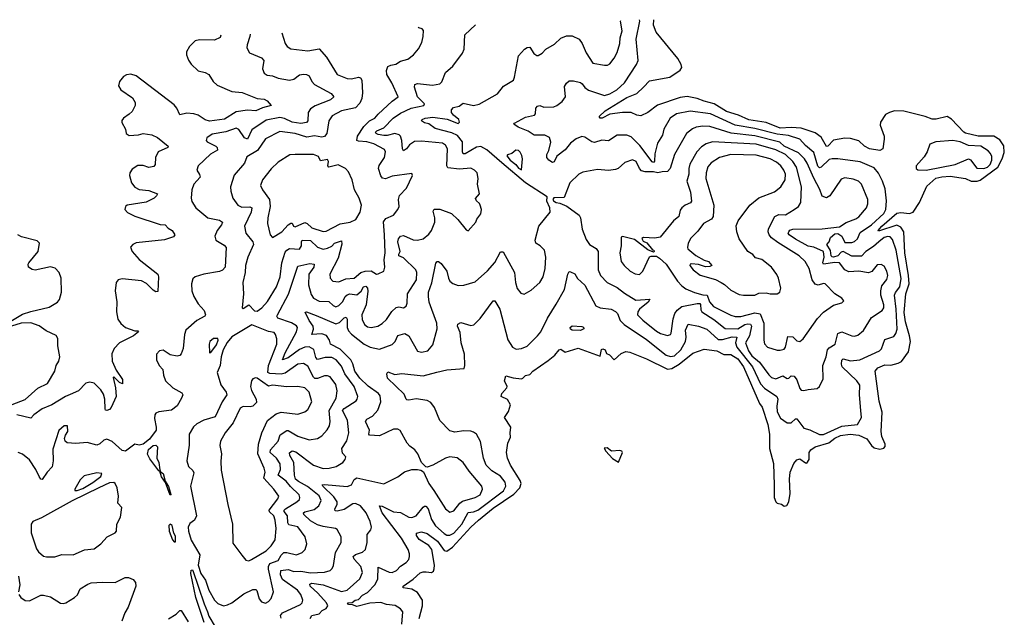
# Model space of a CAD drawing. Extents: x 2056909 to 2160450, y 827444 to 1016825.
# Tile 501 of 501: x 2153445 to 2160450, y 1012573 to 1016825. Entities that reach past the tile are written whole.
import ezdxf

# ---------------------------------------------------------------- set-up
doc = ezdxf.new("R2010")
doc.units = 0

msp = doc.modelspace()

# ---------------------------------------------------------------- linework, layer by layer
at = {"layer": '0CON10XD'}
for points in [[(2155512.9, 1012565), (2155523.6, 1012585), (2155575, 1012598.8), (2155598.3, 1012621.7), (2155626.4, 1012635), (2155637.5, 1012655), (2155628.2, 1012675), (2155565.4, 1012745.4), (2155512.1, 1012795), (2155510.7, 1012809.3), (2155525, 1012816.5), (2155603.5, 1012803.5), (2155735, 1012757.4), (2155775, 1012766.2), (2155865, 1012846.9), (2155885, 1012892.5), (2155872.7, 1012935), (2155825, 1012986.7), (2155817.1, 1013005), (2155835, 1013020.8), (2155885, 1013036.8), (2155905, 1013055.8), (2155916.8, 1013105), (2155917.3, 1013162.7), (2155942.9, 1013195), (2155947.8, 1013215), (2155939.3, 1013255), (2155909.4, 1013315), (2155871.1, 1013365), (2155835, 1013382.3), (2155815, 1013379.5), (2155755, 1013340.2), (2155705, 1013327.9), (2155690.5, 1013330.5), (2155687.3, 1013345), (2155704.7, 1013375), (2155704.7, 1013395), (2155680.1, 1013430.1), (2155601.8, 1013505), (2155598, 1013515), (2155615, 1013518), (2155776.2, 1013503.8), (2155805, 1013515.6), (2155825.7, 1013554.3), (2155845, 1013566), (2156035, 1013523.3), (2156135, 1013572), (2156182.3, 1013607.7), (2156235, 1013623.8), (2156275, 1013623.8), (2156299.5, 1013619.5), (2156317.3, 1013607.3), (2156357.1, 1013525), (2156391.1, 1013475), (2156474, 1013344), (2156505, 1013320), (2156535, 1013330.6), (2156575.9, 1013384.1), (2156595, 1013399.4), (2156685, 1013426.4), (2156722.5, 1013445), (2156737.5, 1013485), (2156734.3, 1013505), (2156642.4, 1013612.4), (2156600, 1013675), (2156557.8, 1013707.8), (2156505, 1013714.6), (2156474, 1013706), (2156385, 1013654.2), (2156345, 1013642), (2156334, 1013644), (2156304.3, 1013674.3), (2156276.8, 1013736.8), (2156256.2, 1013765), (2156220.5, 1013790.5), (2156202.7, 1013812.7), (2156152.4, 1013902.4), (2156135, 1013910.6), (2156105, 1013911.5), (2156005, 1013864.6), (2155935, 1013869.4), (2155930.5, 1013875), (2155933.8, 1013905), (2155904.6, 1013965), (2155915, 1013982.9), (2155955, 1014003.6), (2155993.9, 1014046.1), (2156015.3, 1014105), (2156009.1, 1014149.1), (2155997.3, 1014165), (2155925, 1014218.3), (2155865.2, 1014275), (2155830.4, 1014325), (2155816.3, 1014376.3), (2155801.2, 1014405), (2155725, 1014481.3), (2155655.6, 1014515), (2155648.5, 1014545), (2155627.5, 1014577.5), (2155595, 1014590.2), (2155524.5, 1014585), (2155536, 1014624), (2155532.7, 1014645), (2155505, 1014685.4), (2155477, 1014743), (2155485, 1014746.7), (2155555, 1014721.1), (2155695, 1014660.5), (2155720.7, 1014669.3), (2155755, 1014704.5), (2155767.8, 1014707.8), (2155774.6, 1014694.6), (2155775.2, 1014635), (2155785, 1014610), (2155806.6, 1014586.6), (2155897.2, 1014517.2), (2155939.4, 1014495), (2156005, 1014480), (2156095, 1014514.4), (2156115.9, 1014534.1), (2156135, 1014576.7), (2156185, 1014593.1), (2156215, 1014574.3), (2156275, 1014467.5), (2156305, 1014458.6), (2156350.2, 1014469.8), (2156385, 1014511.2), (2156414.6, 1014625.4), (2156412.5, 1014665), (2156359.6, 1014815), (2156353.5, 1014855), (2156354.6, 1014885), (2156376.7, 1014953.3), (2156405, 1015093.3), (2156415, 1015103.8), (2156425, 1015103.8), (2156445, 1015091.2), (2156485, 1015036.2), (2156495.5, 1014985.5), (2156505.7, 1014965), (2156527.2, 1014947.2), (2156565, 1014933.1), (2156604.4, 1014935.6), (2156685, 1014958.6), (2156772.9, 1015037.1), (2156825, 1015096.7), (2156865, 1015172), (2156884.2, 1015174.2), (2156964.5, 1015025), (2156971.9, 1014955), (2156985, 1014913.3), (2157009.7, 1014879.7), (2157035, 1014872), (2157085, 1014900), (2157145, 1014954), (2157168.5, 1014995), (2157184.4, 1015055), (2157189.4, 1015135), (2157178, 1015185), (2157148.8, 1015215), (2157117.1, 1015235), (2157113.5, 1015255), (2157138.5, 1015355), (2157220, 1015455), (2157216.8, 1015485), (2157196.2, 1015533.8), (2157197.5, 1015565), (2157045, 1015663.8), (2156875, 1015806.4), (2156768.6, 1015898.6), (2156725, 1015922.6), (2156695, 1015917.3), (2156615, 1015871.3), (2156601.2, 1015871.2), (2156595.5, 1015885), (2156594.7, 1015955), (2156561, 1016001), (2156520.4, 1016020.4), (2156400.7, 1016050.7), (2156355, 1016083.1), (2156325, 1016090), (2156304, 1016105), (2156309.2, 1016115), (2156330, 1016125), (2156385, 1016131.1), (2156486.4, 1016116.4), (2156565, 1016086.5), (2156573.7, 1016096.3), (2156568.5, 1016115), (2156531.1, 1016145), (2156516.8, 1016165), (2156516.6, 1016183.4), (2156530.9, 1016199.1), (2156571.7, 1016208.3), (2156599.4, 1016230.6), (2156675, 1016214.5), (2156715, 1016223.3), (2156845, 1016296), (2156888.3, 1016351.7), (2156947.5, 1016387.5), (2156958, 1016395), (2156965.7, 1016415), (2156993.4, 1016566.6), (2157036.2, 1016615), (2157055, 1016627.5), (2157075, 1016628.8), (2157103.3, 1016585), (2157125, 1016570), (2157135, 1016570), (2157163, 1016587), (2157188, 1016615), (2157249.1, 1016650.9), (2157295, 1016692), (2157335, 1016709.2), (2157375, 1016710.6), (2157425, 1016685.7), (2157447.3, 1016655), (2157475, 1016588.8), (2157524, 1016515), (2157605, 1016501.4), (2157627.9, 1016502.1), (2157645, 1016511.2), (2157675, 1016552), (2157695, 1016592), (2157714.6, 1016655), (2157717.6, 1016695), (2157730.8, 1016745), (2157720.8, 1016815), (2157721.4, 1016820)], [(2156164.7, 1012525), (2156171.5, 1012611.5), (2156153.7, 1012633.7), (2156115.9, 1012655.9), (2156055, 1012664.1), (2156015, 1012677.3), (2155936.4, 1012673.6), (2155845, 1012649.7), (2155812.6, 1012662.6), (2155783.6, 1012663.6), (2155778.1, 1012675), (2155811.8, 1012678.2), (2155831.1, 1012695), (2155855, 1012699.6), (2155885, 1012730), (2155920.6, 1012749.4), (2155974.5, 1012805.5), (2155993.1, 1012846.9), (2155995, 1012929.4), (2156075, 1012894.5), (2156095, 1012892.5), (2156125, 1012906.7), (2156155, 1012936.7), (2156196, 1012964), (2156213.1, 1012985), (2156218.5, 1013005), (2156218.8, 1013025), (2156208, 1013055), (2156161.4, 1013135), (2156024.6, 1013315), (2156004.4, 1013365.6), (2156025, 1013364.4), (2156103.7, 1013323.7), (2156155, 1013317.5), (2156215, 1013285.4), (2156235, 1013281.8), (2156265, 1013294.6), (2156315, 1013357.1), (2156325, 1013364.6), (2156335, 1013363.3), (2156351.9, 1013345), (2156375, 1013269.4), (2156403.9, 1013223.9), (2156465, 1013169.4), (2156485, 1013158.4), (2156505, 1013156.4), (2156535, 1013172.4), (2156591.9, 1013235), (2156635, 1013319.1), (2156675, 1013324.1), (2156705, 1013335.5), (2156887.3, 1013472.7), (2156903.8, 1013505), (2156899.2, 1013535), (2156865, 1013576.5), (2156804.6, 1013615), (2156764.7, 1013655), (2156744.7, 1013705), (2156723, 1013823), (2156695, 1013876.5), (2156675, 1013890.8), (2156655, 1013896.1), (2156605, 1013899.2), (2156541.2, 1013891.2), (2156505, 1013899.5), (2156434.2, 1013974.2), (2156397.3, 1014065), (2156370.7, 1014100.7), (2156345, 1014115.3), (2156265, 1014127.2), (2156215, 1014116.9), (2156200.7, 1014120.7), (2156194, 1014125), (2156180.6, 1014160.6), (2156061.2, 1014275), (2156056.7, 1014305), (2156065, 1014318.8), (2156115, 1014300), (2156165, 1014308.6), (2156315, 1014291.9), (2156414.2, 1014315.8), (2156485, 1014332.5), (2156606.5, 1014343.5), (2156613.1, 1014365), (2156610, 1014445), (2156586.8, 1014525), (2156580.2, 1014600.2), (2156560.9, 1014645), (2156561.8, 1014658.2), (2156585, 1014669.2), (2156655, 1014648.9), (2156676.6, 1014653.4), (2156721.3, 1014698.7), (2156815, 1014825.6), (2156825, 1014823.8), (2156861.5, 1014765), (2156917.1, 1014547.1), (2156951.4, 1014495), (2156978.3, 1014481.7), (2157015, 1014484.3), (2157055, 1014502.9), (2157128.6, 1014575), (2157151.9, 1014605), (2157199.4, 1014700.6), (2157261.7, 1014801.7), (2157321.2, 1014905), (2157345, 1015013.8), (2157355, 1015032), (2157365, 1015031.9), (2157395, 1015015.6), (2157415, 1014982.9), (2157465, 1014935.6), (2157545, 1014788.1), (2157575, 1014775.4), (2157654.5, 1014764.5), (2157685, 1014748.1), (2157698.9, 1014735), (2157717.1, 1014685), (2157745, 1014655.4), (2157905, 1014549.4), (2158045, 1014437.8), (2158075, 1014429.3), (2158105, 1014434), (2158149, 1014475), (2158182.5, 1014535), (2158187, 1014565), (2158182.8, 1014615), (2158201.2, 1014658.8), (2158275, 1014645.3), (2158335, 1014622.8), (2158415, 1014549), (2158445, 1014548.6), (2158515, 1014568.3), (2158547.1, 1014567.1), (2158538.5, 1014525), (2158546.5, 1014495), (2158658.5, 1014355), (2158715, 1014234.1), (2158745, 1014203.3), (2158831.9, 1014145), (2158839, 1014125), (2158831, 1014075), (2158835.4, 1014035), (2158858.5, 1013988.5), (2158905, 1013956.9), (2158933.2, 1013956.8), (2158965, 1013985.8), (2158975, 1013984.3), (2159025, 1013917.5), (2159065.8, 1013905.8), (2159135, 1013874), (2159165, 1013872.5), (2159295, 1013933.3), (2159405.4, 1013944.6), (2159434, 1013995), (2159428.6, 1014045), (2159418.9, 1014155), (2159421.5, 1014225), (2159401.1, 1014255), (2159297.8, 1014355), (2159291.6, 1014375), (2159295, 1014401.2), (2159305, 1014411.1), (2159355, 1014398.7), (2159421.4, 1014405), (2159562.4, 1014467.6), (2159576.3, 1014483.7), (2159599.5, 1014550.5), (2159665, 1014570), (2159678.9, 1014591.1), (2159687, 1014623), (2159680.3, 1014765), (2159668.1, 1014865), (2159675.5, 1014884.5), (2159708, 1014925), (2159717, 1014983), (2159680.3, 1015185), (2159655, 1015261.5), (2159639.2, 1015279.2), (2159622.3, 1015282.3), (2159595, 1015275.7), (2159556.4, 1015243.6), (2159519.9, 1015210.1), (2159465.8, 1015175), (2159435, 1015142.2), (2159365, 1015141.4), (2159305, 1015176.4), (2159289.9, 1015170.1), (2159265, 1015143.9), (2159234.9, 1015134.9), (2159225, 1015136.5), (2159219.4, 1015145), (2159213.4, 1015183.4), (2159188.6, 1015225), (2159204, 1015245), (2159214.2, 1015275), (2159245, 1015301), (2159265, 1015304.4), (2159293.8, 1015285), (2159315, 1015240.4), (2159365, 1015240), (2159385, 1015246), (2159404.7, 1015265), (2159425, 1015310.6), (2159505, 1015364.3), (2159592.4, 1015445), (2159606.2, 1015475), (2159611.5, 1015535), (2159601.7, 1015621.7), (2159584.7, 1015675), (2159555, 1015733.1), (2159525, 1015771.5), (2159425, 1015812.4), (2159265, 1015833.7), (2159225, 1015835.8), (2159205, 1015828.8), (2159148.1, 1015775), (2159135, 1015770.2), (2159123.6, 1015783.6), (2159095, 1015878.7), (2159035, 1015930.5), (2158994.9, 1015974.9), (2158915, 1016000.1), (2158835, 1016009.7), (2158675, 1016051.3), (2158535, 1016074.2), (2158360.8, 1016155), (2158215, 1016172.8), (2158118, 1016155), (2158073.8, 1016125), (2158028.5, 1016045), (2158017.6, 1016002.4), (2157982.7, 1015947.3), (2157965, 1015870), (2157960.9, 1015819.1), (2157955, 1015809.2), (2157945, 1015813.1), (2157858.4, 1015928.4), (2157795, 1015990.4), (2157765, 1016003.8), (2157695, 1016003.1), (2157635, 1015962.5), (2157587.6, 1015967.6), (2157535, 1015950.4), (2157515, 1015954.6), (2157465, 1015988.2), (2157445, 1015994.5), (2157405, 1015977.5), (2157365, 1015946.8), (2157325, 1015898.2), (2157266.2, 1015853.8), (2157247.6, 1015812.4), (2157235, 1015807.5), (2157209.5, 1015825), (2157194.6, 1015845), (2157195.4, 1015865), (2157210, 1015895), (2157223.6, 1015953.6), (2157215, 1015985.6), (2157182.1, 1016002.1), (2157105, 1016004.2), (2157062.5, 1016032.5), (2156990.9, 1016060.9), (2156960.7, 1016080.7), (2156965, 1016088.8), (2157045, 1016131.5), (2157108.8, 1016145), (2157115.6, 1016155), (2157117.8, 1016195), (2157130.2, 1016209.8), (2157145, 1016214.5), (2157175, 1016202.9), (2157245.3, 1016204.7), (2157267, 1016213), (2157305, 1016241.4), (2157327.9, 1016275), (2157321.7, 1016348.3), (2157335, 1016373.3), (2157355, 1016388.8), (2157385, 1016389.1), (2157435, 1016377.9), (2157448.1, 1016368.1), (2157465, 1016341.1), (2157492.2, 1016322.2), (2157605, 1016284.7), (2157645, 1016296.5), (2157694.5, 1016325), (2157748.5, 1016375), (2157834.4, 1016505), (2157844.4, 1016535), (2157831.9, 1016685), (2157856.8, 1016815), (2157855.9, 1016822.6)], [(2156287.2, 1012565), (2156311.4, 1012655), (2156310.3, 1012695), (2156275, 1012750), (2156235, 1012772.3), (2156173.4, 1012783.4), (2156172.9, 1012795), (2156244.6, 1012845), (2156295, 1012889.3), (2156315, 1012896.9), (2156336.3, 1012896.3), (2156375, 1012891.4), (2156388.3, 1012901.7), (2156395, 1012916.7), (2156396.4, 1012945), (2156377.6, 1013055), (2156355, 1013084.6), (2156286.7, 1013126.7), (2156269.1, 1013155), (2156269.1, 1013170.9), (2156305, 1013180.4), (2156345, 1013168.1), (2156417.7, 1013115), (2156465, 1013048.2), (2156485, 1013044.6), (2156525, 1013071.9), (2156655.3, 1013215), (2156710.7, 1013265), (2156815, 1013348.4), (2156960.8, 1013449.2), (2157004.7, 1013495), (2157012.1, 1013525), (2157006.1, 1013546.1), (2156936.9, 1013655), (2156915.8, 1013705.8), (2156908, 1013745), (2156917.7, 1013812.3), (2156936.7, 1013855), (2156933.8, 1013885), (2156940, 1013925), (2156893.3, 1013995), (2156923.6, 1014036.4), (2156936.7, 1014085), (2156915, 1014122), (2156871.2, 1014145), (2156876, 1014165), (2156912, 1014205), (2156914, 1014215), (2156893.8, 1014255), (2156905, 1014291.2), (2156955, 1014276.9), (2157015, 1014270.6), (2157025, 1014274.3), (2157045, 1014293.3), (2157075, 1014301.2), (2157095, 1014323.8), (2157205, 1014399.4), (2157253.1, 1014436.9), (2157282.3, 1014475), (2157295, 1014479.7), (2157325, 1014460), (2157418.3, 1014488.3), (2157575, 1014430), (2157585, 1014477.5), (2157595, 1014483.3), (2157610.9, 1014475), (2157620.7, 1014450.7), (2157640.9, 1014440.9), (2157675, 1014405.8), (2157725, 1014450), (2157757, 1014463), (2157785, 1014460), (2157905, 1014411.5), (2158055, 1014338.8), (2158085, 1014344.2), (2158136.5, 1014373.5), (2158235, 1014452.7), (2158315, 1014480.6), (2158405, 1014469.6), (2158455, 1014441.9), (2158505, 1014443.6), (2158555, 1014411), (2158595.2, 1014355), (2158708.5, 1014095), (2158726.8, 1014066.8), (2158768.1, 1013945), (2158780, 1013875), (2158778.6, 1013775), (2158807.8, 1013667.8), (2158812, 1013512), (2158812.8, 1013425), (2158825, 1013395.6), (2158835, 1013384.3), (2158865, 1013377.5), (2158885, 1013364.4), (2158901.9, 1013368.1), (2158916.2, 1013395), (2158927, 1013453), (2158922.3, 1013555), (2158926.7, 1013605), (2158951.9, 1013668.1), (2158975, 1013693), (2158995, 1013701.5), (2159035, 1013671), (2159045, 1013670.5), (2159061.7, 1013695), (2159061.7, 1013745), (2159074.9, 1013765.1), (2159105, 1013784.6), (2159201.4, 1013815), (2159243.7, 1013846.3), (2159284.3, 1013865.7), (2159354.1, 1013875.9), (2159415, 1013867.6), (2159471.5, 1013841.5), (2159505, 1013794.2), (2159525, 1013779.2), (2159565, 1013768.8), (2159593.6, 1013776.4), (2159601.8, 1013788.2), (2159602.3, 1013805), (2159580, 1013860), (2159573.5, 1013895), (2159581.7, 1014031.7), (2159561.1, 1014111.1), (2159532.5, 1014325), (2159551.3, 1014348.7), (2159601, 1014369), (2159642.8, 1014367.3), (2159695, 1014380), (2159717.7, 1014392.3), (2159768.1, 1014461.9), (2159782.3, 1014535), (2159776.3, 1014576.3), (2159747.4, 1014675), (2159737.5, 1014742.5), (2159750.7, 1014875), (2159774, 1014945), (2159769.6, 1015005), (2159742, 1015165), (2159735.7, 1015315.7), (2159715, 1015349.1), (2159685, 1015362.7), (2159555, 1015320.6), (2159552.5, 1015325), (2159578.7, 1015355), (2159685, 1015447.3), (2159715, 1015453.4), (2159775, 1015446.1), (2159801.3, 1015455), (2159848, 1015525), (2159899.2, 1015640.8), (2159962.7, 1015697.3), (2160005, 1015707.8), (2160065, 1015711.9), (2160175, 1015694.5), (2160215.6, 1015675), (2160256.9, 1015675), (2160277.3, 1015682.7), (2160404.7, 1015775.3), (2160436.1, 1015833.9), (2160450.2, 1015879.8), (2160447.1, 1015927), (2160418.8, 1015968.8), (2160375.1, 1015995.1), (2160265, 1015996.4), (2160175, 1016017.7), (2160161.3, 1016025), (2160075, 1016115.9), (2160044.5, 1016135.5), (2159965, 1016116.5), (2159936.2, 1016116.2), (2159887.5, 1016135), (2159735, 1016173.9), (2159670, 1016175), (2159634, 1016165), (2159605, 1016150), (2159569.2, 1016095), (2159568, 1016075), (2159596, 1015995), (2159596.2, 1015975), (2159586.7, 1015905), (2159565, 1015892.9), (2159490, 1015905), (2159456.7, 1015925), (2159415, 1015962.5), (2159355, 1015980), (2159315, 1015982.2), (2159235, 1015968.5), (2159195, 1015924.5), (2159185, 1015922.2), (2159148.1, 1015988.1), (2159105, 1016020.8), (2159005, 1016052.4), (2158935, 1016056.8), (2158855, 1016052.7), (2158755, 1016092.2), (2158632.4, 1016112.4), (2158558.9, 1016145), (2158475, 1016171.2), (2158385.1, 1016225.1), (2158314, 1016244), (2158265.1, 1016265.1), (2158195, 1016278.8), (2158145, 1016271.9), (2157983.1, 1016216.9), (2157915, 1016163.6), (2157865, 1016140), (2157835, 1016145.6), (2157795, 1016164.4), (2157735, 1016164.3), (2157645, 1016153.3), (2157590, 1016125), (2157575, 1016123.8), (2157568.1, 1016135), (2157610, 1016175), (2157765, 1016271.3), (2157835, 1016299.1), (2157882.3, 1016345), (2157925, 1016388.8), (2158070.9, 1016415), (2158144.6, 1016465), (2158155.3, 1016485), (2158152.4, 1016505), (2158127.5, 1016547.5), (2157974.4, 1016735), (2157955.3, 1016785), (2157956.7, 1016824.6)], [(2155310.1, 1016731.1), (2155334.5, 1016654.5), (2155348.8, 1016635), (2155375, 1016618), (2155495, 1016602.7), (2155575, 1016617), (2155627.7, 1016557.7), (2155705, 1016433.5), (2155775, 1016406.9), (2155805, 1016404.6), (2155855, 1016416.1), (2155870.2, 1016410.2), (2155878.7, 1016395), (2155885.3, 1016305), (2155879.3, 1016265), (2155865, 1016231.4), (2155835, 1016196.4), (2155733.7, 1016176.3), (2155668.5, 1016141.5), (2155645, 1016106.2), (2155629.4, 1016015), (2155615, 1015994.6), (2155595, 1015989.8), (2155542.6, 1015997.4), (2155488.9, 1015988.9), (2155405, 1016016), (2155295, 1016029.3), (2155195, 1015977.1), (2155136.4, 1015893.6), (2155060.9, 1015849.1), (2155044.5, 1015805), (2154971.7, 1015718.3), (2154945.6, 1015635), (2154946.9, 1015605), (2154961.4, 1015555), (2154997.1, 1015505), (2155025, 1015490.6), (2155083.5, 1015493.5), (2155096.9, 1015486.9), (2155092.8, 1015455), (2155045.4, 1015354.6), (2155053.1, 1015305), (2155103.9, 1015245), (2155110, 1015225), (2155067.5, 1015135), (2155052.9, 1015075), (2155048.9, 1015025), (2155032.3, 1014955), (2155038.6, 1014875), (2155028.8, 1014775), (2155035, 1014768.8), (2155075, 1014797.1), (2155115, 1014753.3), (2155135, 1014750.8), (2155167.1, 1014775), (2155209.3, 1014820.7), (2155273.3, 1014925), (2155299.7, 1014995), (2155309.5, 1015095), (2155335, 1015170.8), (2155345.4, 1015185), (2155365, 1015195.8), (2155435, 1015193.1), (2155449.2, 1015215), (2155449.2, 1015245), (2155455, 1015256.6), (2155515, 1015252.5), (2155565, 1015205.4), (2155605, 1015192.8), (2155635, 1015199.2), (2155665.7, 1015214.3), (2155686.2, 1015235), (2155735, 1015251.4), (2155737.9, 1015227.9), (2155711, 1015129), (2155651.4, 1015015), (2155654.2, 1014985), (2155673.3, 1014965), (2155715, 1014960.5), (2155765, 1014981.6), (2155825, 1014985.4), (2155873.2, 1015026.8), (2155903.5, 1015036.5), (2155945, 1015038.7), (2155985, 1015014.4), (2155995, 1015015.8), (2156035.6, 1015034.4), (2156042.5, 1015065), (2156037.9, 1015115), (2156044.6, 1015165), (2156041.6, 1015295), (2156032.5, 1015387.5), (2156049.3, 1015410.7), (2156104.3, 1015435), (2156136, 1015475), (2156146, 1015495), (2156141.4, 1015545), (2156146.7, 1015575), (2156198.1, 1015625), (2156240, 1015715), (2156235, 1015730), (2156095, 1015712.5), (2156047, 1015693), (2156027.7, 1015697.7), (2156014.7, 1015714.7), (2155998, 1015765), (2156002.9, 1015787.1), (2156041.5, 1015845), (2156046.9, 1015885), (2156040.5, 1015900.5), (2155965, 1015941.1), (2155915, 1015956.5), (2155855, 1015959.5), (2155842.9, 1015965), (2155848.3, 1015995), (2155894.5, 1016065.6), (2155935, 1016104.2), (2155972.5, 1016125), (2155996.7, 1016153.3), (2156094.4, 1016245), (2156138.5, 1016275), (2156092.5, 1016375), (2156056.9, 1016435), (2156055, 1016463.3), (2156065, 1016490.6), (2156085, 1016500.9), (2156122.3, 1016507.7), (2156155, 1016529.1), (2156206.7, 1016543.3), (2156246, 1016575), (2156282.1, 1016617.9), (2156306.6, 1016663.4), (2156316.9, 1016705), (2156317.1, 1016747.1), (2156309.1, 1016759.1), (2156285, 1016766.7), (2156279.4, 1016770.7)], [(2156142.6, 1015157.4), (2156151.6, 1015175), (2156135.3, 1015245), (2156140.7, 1015265), (2156155, 1015284.4), (2156175, 1015290), (2156245, 1015257.9), (2156275, 1015255.4), (2156315, 1015265.5), (2156355, 1015298.1), (2156375, 1015325.7), (2156398.9, 1015385), (2156398.9, 1015415), (2156387, 1015463), (2156395, 1015476.9), (2156433.4, 1015476.6), (2156517.5, 1015445), (2156562.1, 1015402.1), (2156620.7, 1015330.7), (2156635, 1015323.3), (2156691.2, 1015385), (2156696.7, 1015405), (2156725.9, 1015444.1), (2156731.2, 1015475), (2156721.9, 1015505), (2156716.7, 1015516.7), (2156694.4, 1015535), (2156687.3, 1015552.7), (2156717.5, 1015585), (2156702.2, 1015655), (2156706.7, 1015695), (2156699.2, 1015735), (2156680, 1015755), (2156655, 1015767.5), (2156575, 1015760), (2156490.8, 1015770.9), (2156483.5, 1015785), (2156488.9, 1015905), (2156475, 1015933.1), (2156454.5, 1015945.5), (2156305, 1015959.3), (2156255, 1015958.1), (2156219.3, 1015935), (2156197.3, 1015905), (2156175, 1015890.6), (2156168.2, 1015905), (2156164.8, 1015965), (2156155.2, 1015995.2), (2156145, 1016006), (2156115, 1016016), (2156058.8, 1016001.2), (2156035, 1016001.2), (2155995, 1016007.5), (2155981.3, 1016015), (2155977.3, 1016025), (2155986.4, 1016035), (2156035, 1016055.7), (2156103.4, 1016125), (2156155, 1016160.5), (2156231.4, 1016195), (2156321.4, 1016215), (2156324.5, 1016225), (2156274.7, 1016275), (2156254.6, 1016345), (2156256.4, 1016363.6), (2156275, 1016370.4), (2156382, 1016358), (2156435, 1016368.6), (2156447.9, 1016382.1), (2156475, 1016448), (2156525.8, 1016495), (2156596.4, 1016586.4), (2156607.5, 1016615), (2156613.1, 1016716.9), (2156688.6, 1016787.5)], [(2154876.4, 1016713.4), (2154871.7, 1016698.3), (2154832, 1016678), (2154725, 1016682.2), (2154695, 1016674.2), (2154652.9, 1016635), (2154632.9, 1016595), (2154631.4, 1016575), (2154647.2, 1016537.2), (2154665, 1016508.8), (2154715, 1016460), (2154765, 1016450), (2154792, 1016435), (2154820.8, 1016385), (2154849.4, 1016359.4), (2154955, 1016314.6), (2155027.3, 1016307.3), (2155134.6, 1016264.6), (2155185, 1016260), (2155206.4, 1016246.4), (2155235, 1016213.8), (2155172.6, 1016197.4), (2155125, 1016177.1), (2155065, 1016180), (2154985, 1016169), (2154903.4, 1016116.6), (2154795, 1016102.7), (2154765, 1016113), (2154715.5, 1016145.5), (2154685, 1016154.8), (2154635, 1016159.3), (2154585, 1016148.1), (2154564.1, 1016195), (2154545, 1016220), (2154365, 1016355.3), (2154275, 1016425.4), (2154235, 1016436.5), (2154205, 1016431.4), (2154185, 1016420.8), (2154155.8, 1016385), (2154149.2, 1016355), (2154165.8, 1016325), (2154248.3, 1016268.3), (2154266.9, 1016235), (2154266.2, 1016213.8), (2154245, 1016172.5), (2154225, 1016151.4), (2154183.8, 1016125), (2154173, 1016107), (2154173, 1016093), (2154198, 1016045), (2154203.8, 1016015), (2154225, 1016000), (2154290, 1016005), (2154325, 1016015.5), (2154386.2, 1016006.2), (2154425, 1015985.6), (2154501.2, 1015925), (2154500, 1015915), (2154431.4, 1015885), (2154412.2, 1015845), (2154408.6, 1015795), (2154398.9, 1015781.1), (2154365, 1015772.7), (2154325, 1015786.9), (2154285, 1015787.1), (2154245, 1015762), (2154229.4, 1015735), (2154225.8, 1015715), (2154241.9, 1015665), (2154265, 1015632.7), (2154295, 1015615.4), (2154365, 1015610), (2154425.5, 1015585.5), (2154419.1, 1015570.9), (2154401.2, 1015555), (2154345, 1015525.6), (2154210, 1015505), (2154198.8, 1015495), (2154193.8, 1015475), (2154212.4, 1015452.4), (2154265, 1015426.7), (2154445, 1015367.9), (2154481.2, 1015365), (2154501.7, 1015341.7), (2154531.2, 1015325), (2154550, 1015295), (2154539.5, 1015280.5), (2154475, 1015258.9), (2154275, 1015236.9), (2154251.2, 1015225), (2154234.3, 1015205.7), (2154245.8, 1015175), (2154295, 1015118.9), (2154428.1, 1015015), (2154433.3, 1014995), (2154429.1, 1014890.9), (2154415, 1014888.6), (2154395, 1014899.5), (2154347.6, 1014947.6), (2154313, 1014967), (2154175, 1014982.1), (2154145.5, 1014974.5), (2154132.5, 1014955), (2154124.6, 1014895), (2154137, 1014817), (2154133.2, 1014745), (2154144.7, 1014694.7), (2154164, 1014664), (2154198, 1014635), (2154265, 1014611.4), (2154285, 1014611.2), (2154291.2, 1014605), (2154254.2, 1014575), (2154155, 1014525.6), (2154118.6, 1014485), (2154101.8, 1014448.2), (2154104.5, 1014395), (2154132.2, 1014332.2), (2154176, 1014265), (2154177.5, 1014235), (2154155, 1014242.5), (2154115, 1014283.3), (2154111.4, 1014278.6), (2154127.8, 1014205), (2154131.9, 1014145), (2154096.9, 1014065), (2154085, 1014052.5), (2154065, 1014044.4), (2154056.2, 1014046.2), (2154052.9, 1014055), (2154050.7, 1014125), (2154041, 1014161), (2154022.1, 1014192.1), (2153975, 1014239.3), (2153945, 1014245.3), (2153915, 1014238.2), (2153865, 1014184.4), (2153805, 1014158.7), (2153771.1, 1014145), (2153675, 1014083.8), (2153604.5, 1014055.5), (2153545.7, 1014014.3), (2153525, 1013988.6), (2153425, 1014012.5)], [(2155084.9, 1016721.9), (2155082.9, 1016705), (2155062.9, 1016645), (2155062, 1016625), (2155079.4, 1016589.4), (2155165, 1016552.9), (2155183.5, 1016535), (2155173.5, 1016475), (2155185.7, 1016445), (2155205, 1016431.1), (2155245, 1016425.5), (2155285, 1016408.9), (2155365, 1016395.4), (2155395, 1016402.1), (2155435, 1016432.2), (2155465, 1016438.1), (2155485, 1016434.3), (2155504.3, 1016424.3), (2155522.9, 1016385), (2155542.7, 1016362.7), (2155660.2, 1016300.2), (2155680, 1016275), (2155657.5, 1016255), (2155547.4, 1016212.6), (2155515, 1016189.5), (2155497.3, 1016165), (2155494.5, 1016105.5), (2155485, 1016092.5), (2155445, 1016085.3), (2155385, 1016094.4), (2155330.5, 1016120.5), (2155295, 1016128.4), (2155200.1, 1016109.9), (2155097.9, 1016042.1), (2155065, 1015973.5), (2155045, 1015984.7), (2155005, 1016042.2), (2154985, 1016052.7), (2154912.4, 1016027.6), (2154815, 1016011.2), (2154775.8, 1015985), (2154772.5, 1015965), (2154780, 1015955), (2154840, 1015925), (2154850, 1015915), (2154852.7, 1015897.3), (2154802.4, 1015867.6), (2154715.7, 1015785), (2154705.7, 1015755), (2154725, 1015723.8), (2154728.5, 1015705), (2154684.5, 1015655), (2154669.5, 1015615), (2154664.4, 1015555), (2154671.1, 1015531.1), (2154699.2, 1015485), (2154783.3, 1015415), (2154867.8, 1015397.8), (2154888.6, 1015385), (2154880.5, 1015365), (2154850, 1015325), (2154833.5, 1015285), (2154840.8, 1015255), (2154900.6, 1015220.6), (2154914.3, 1015205), (2154906.6, 1015063.4), (2154887.4, 1015042.6), (2154867.8, 1015032.2), (2154755, 1015013.8), (2154694.4, 1014995.6), (2154677.9, 1014982.1), (2154666.7, 1014945), (2154670, 1014895), (2154684.5, 1014855), (2154715, 1014803.1), (2154758.8, 1014755), (2154768, 1014725), (2154762, 1014715), (2154706.2, 1014685), (2154627.1, 1014615), (2154618.5, 1014585), (2154609.4, 1014485), (2154595, 1014447.5), (2154584.1, 1014435.9), (2154565, 1014431.4), (2154515, 1014441.1), (2154465, 1014473.8), (2154440.3, 1014469.7), (2154419.2, 1014445), (2154418, 1014405), (2154438, 1014365), (2154464, 1014335), (2154468, 1014295), (2154482.9, 1014255), (2154535, 1014205.6), (2154599.2, 1014169.2), (2154605.3, 1014155), (2154597.7, 1014132.3), (2154565, 1014077.3), (2154525, 1014046.4), (2154435, 1014034.4), (2154414.2, 1014025), (2154406.6, 1014013.4), (2154403.6, 1013986.4), (2154417.3, 1013925), (2154416.2, 1013905), (2154369.5, 1013840.5), (2154325, 1013804.6), (2154295, 1013798.6), (2154265, 1013803.8), (2154197.5, 1013755), (2154175, 1013759.4), (2154104.1, 1013824.1), (2154065, 1013840.9), (2154045, 1013833.6), (2154015, 1013806.2), (2153995, 1013797.7), (2153925, 1013815.8), (2153845, 1013808.7), (2153783.8, 1013815), (2153768.6, 1013825), (2153764, 1013845), (2153770.5, 1013869.5), (2153787.5, 1013895), (2153786.7, 1013935), (2153762.5, 1013935), (2153725, 1013902.5), (2153681.1, 1013768.9), (2153683.8, 1013685), (2153677.5, 1013642.5), (2153641.1, 1013605), (2153605, 1013554), (2153595, 1013556.2), (2153584.6, 1013575), (2153560, 1013625), (2153515, 1013692.5), (2153465, 1013734), (2153435, 1013745.8)], [(2159025, 1014186.9), (2159055, 1014194.4), (2159118.3, 1014201.7), (2159134.4, 1014215.6), (2159161.2, 1014268.8), (2159159.6, 1014365), (2159184, 1014426), (2159191.6, 1014475), (2159205, 1014490.4), (2159246.5, 1014515), (2159265, 1014592.7), (2159295, 1014602.8), (2159365, 1014574.4), (2159385, 1014572.9), (2159409.3, 1014580.7), (2159447.7, 1014612.3), (2159505.3, 1014704.7), (2159580.8, 1014755), (2159592.1, 1014775), (2159592.7, 1014795), (2159572.7, 1014865), (2159570.7, 1014895), (2159579.7, 1014930.3), (2159613.3, 1014976.7), (2159620.9, 1015005), (2159614.5, 1015035), (2159595, 1015070), (2159575, 1015082.9), (2159545, 1015080.8), (2159506.6, 1015033.4), (2159485, 1015024.6), (2159415, 1015036.2), (2159345, 1015030.9), (2159315, 1015044.6), (2159278.1, 1015095), (2159245, 1015097.2), (2159165, 1015085.7), (2159160, 1015095), (2159167.6, 1015135), (2159164.7, 1015175), (2159095, 1015205.5), (2159055, 1015214), (2158963.7, 1015263.7), (2158918.5, 1015295), (2158912.7, 1015305), (2158916.2, 1015315), (2158925, 1015326.3), (2158945, 1015333.8), (2159155, 1015337.3), (2159278.5, 1015351.5), (2159325, 1015382.7), (2159395, 1015408.2), (2159415, 1015422.2), (2159470, 1015485), (2159479.6, 1015515), (2159479.6, 1015545), (2159433.5, 1015655), (2159412.5, 1015675), (2159375, 1015689.6), (2159315, 1015698.8), (2159289.3, 1015690.7), (2159208.3, 1015571.7), (2159185, 1015556.9), (2159155, 1015568.1), (2159137.4, 1015617.4), (2159095, 1015697.3), (2159048.7, 1015805), (2159028.3, 1015835), (2158986.4, 1015876.4), (2158884.6, 1015925), (2158853, 1015953), (2158675, 1015998.9), (2158506.2, 1016016.2), (2158354.1, 1016065.9), (2158305, 1016067.9), (2158259.1, 1016060.9), (2158231.7, 1016048.3), (2158188.5, 1016015), (2158103.9, 1015866.1), (2158073.2, 1015765), (2158055, 1015745.3), (2158015, 1015743.3), (2157985.6, 1015734.4), (2157955, 1015742.8), (2157895, 1015742.6), (2157869.2, 1015749.2), (2157854.6, 1015765), (2157830, 1015815), (2157805, 1015828.2), (2157751.7, 1015808.3), (2157703, 1015767), (2157685, 1015759.4), (2157635, 1015751.1), (2157555, 1015758.1), (2157450.7, 1015739.3), (2157424, 1015725), (2157358.6, 1015665), (2157319.5, 1015560.5), (2157245, 1015556.7), (2157237.5, 1015545), (2157243.3, 1015535), (2157262.5, 1015525), (2157289.3, 1015519.3), (2157337.1, 1015497.1), (2157425.5, 1015435), (2157435.5, 1015415), (2157446.5, 1015335), (2157475, 1015260), (2157498.6, 1015225), (2157546.8, 1015196.8), (2157561.2, 1015175), (2157561.5, 1015045), (2157578.2, 1015005), (2157625.7, 1014955), (2157695, 1014920), (2157748.9, 1014878.9), (2157829.1, 1014829.1), (2157927.3, 1014837.3), (2157915.6, 1014815), (2157855, 1014764.5), (2157842.5, 1014745), (2157841.8, 1014725), (2157877.5, 1014687.5), (2157975, 1014609.3), (2158005, 1014592.3), (2158055, 1014578.9), (2158075, 1014584.2), (2158081.1, 1014595), (2158094.2, 1014695.8), (2158106.2, 1014735), (2158122.8, 1014757.2), (2158156.7, 1014783.3), (2158265, 1014805.4), (2158284.8, 1014804.8), (2158289.2, 1014799.2), (2158290.7, 1014760.7), (2158298.7, 1014745), (2158382.9, 1014692.8), (2158465, 1014628.3), (2158555, 1014624.9), (2158605, 1014656.8), (2158625, 1014661.7), (2158645, 1014658.1), (2158651.9, 1014645), (2158638.5, 1014575), (2158609.6, 1014525), (2158629.2, 1014469.3), (2158653.2, 1014433.2), (2158708.6, 1014388.6), (2158775, 1014297.5), (2158795, 1014279.7), (2158825, 1014270.4), (2158875, 1014291.8), (2158905, 1014271.5), (2158916.4, 1014273.6), (2158935, 1014290), (2158955, 1014288), (2158975, 1014261.4), (2158995, 1014200.8), (2159005, 1014189.4), (2159025, 1014186.9)], [(2157015, 1015757.5), (2157021.9, 1015835), (2157018.3, 1015858.3), (2157005, 1015883.3), (2156993.9, 1015893.9), (2156975, 1015896.7), (2156947, 1015873), (2156916.1, 1015863.9), (2156912, 1015855), (2156934.7, 1015824.7), (2156974.7, 1015794.7), (2156995, 1015767.5), (2157015, 1015757.5)], [(2158835, 1014474.3), (2158855, 1014474.4), (2158885, 1014481.4), (2158894.7, 1014495.3), (2158910.2, 1014569.8), (2158945, 1014568.6), (2158975, 1014539.4), (2158995.5, 1014534.5), (2159019.2, 1014555), (2159122.4, 1014697.6), (2159165, 1014744), (2159235, 1014794), (2159295, 1014810), (2159308.8, 1014825), (2159294.3, 1014844.3), (2159243.4, 1014873.4), (2159175.5, 1014945.5), (2159165, 1014947.5), (2159125, 1014935.3), (2159105, 1014943.9), (2159084.2, 1014975), (2159063.1, 1015055), (2159034.6, 1015104.6), (2158990.8, 1015145), (2158838.7, 1015238.7), (2158795, 1015272.9), (2158777.9, 1015295), (2158770, 1015315), (2158773.3, 1015336.7), (2158818.1, 1015425), (2158845, 1015437.8), (2158894.3, 1015435.7), (2158955, 1015473.5), (2158985, 1015495.8), (2159003.3, 1015525), (2159007.8, 1015635), (2158971.1, 1015775), (2158946.2, 1015815), (2158892.4, 1015865), (2158825, 1015898.8), (2158685, 1015938.4), (2158375, 1015954.7), (2158328.2, 1015941.8), (2158295, 1015920), (2158263.9, 1015885), (2158213.3, 1015796.7), (2158205.3, 1015765), (2158205.9, 1015725), (2158191.8, 1015675), (2158218.5, 1015598.5), (2158225.9, 1015534.1), (2158218.8, 1015521.2), (2158180, 1015505), (2158155.6, 1015485), (2158145, 1015468.8), (2158133.6, 1015425), (2158096.2, 1015393.8), (2158001.9, 1015278.1), (2157965, 1015269.7), (2157884.4, 1015275.6), (2157872, 1015268), (2157880, 1015250), (2157906, 1015236), (2157948.3, 1015188.3), (2157957.5, 1015185), (2157960, 1015175), (2157955, 1015170), (2157915, 1015186.7), (2157820, 1015260), (2157735, 1015281.2), (2157725, 1015277.5), (2157724.4, 1015215), (2157714.4, 1015165), (2157724.4, 1015105), (2157744.7, 1015074.7), (2157789.2, 1015035), (2157825, 1015015.6), (2157855, 1015011.4), (2157878.1, 1015035), (2157925, 1015137.5), (2157937, 1015143), (2157975, 1015141.2), (2157998.3, 1015128.3), (2158045, 1015084.3), (2158124.4, 1014964.4), (2158155, 1014930.9), (2158185, 1014910.4), (2158245, 1014884.2), (2158305, 1014866.9), (2158335.5, 1014865.5), (2158353.1, 1014816.9), (2158382.5, 1014785), (2158505, 1014722.2), (2158535, 1014712.5), (2158575, 1014712.4), (2158675, 1014739.8), (2158713, 1014733), (2158738.8, 1014665), (2158738.5, 1014545), (2158745, 1014518.8), (2158765.6, 1014495.6), (2158835, 1014474.3)], [(2159895, 1015754), (2160100, 1015795), (2160195, 1015834), (2160208.7, 1015828.7), (2160255, 1015768.8), (2160305, 1015765.3), (2160330.4, 1015775), (2160350.3, 1015795), (2160361.6, 1015825), (2160360.9, 1015850.9), (2160352.9, 1015872.9), (2160335, 1015892), (2160282.5, 1015925), (2160195, 1015930.6), (2160135, 1015956.7), (2160085, 1015965.7), (2159963.6, 1015956.4), (2159920.9, 1015939.1), (2159901.4, 1015885), (2159881.1, 1015848.9), (2159822.9, 1015785), (2159823.8, 1015765), (2159835, 1015756), (2159895, 1015754)], [(2155245, 1015274), (2155310, 1015315), (2155355, 1015364.3), (2155375, 1015376), (2155385, 1015376.2), (2155393.8, 1015355), (2155405, 1015351.1), (2155475, 1015381.6), (2155490.4, 1015375), (2155525, 1015343.3), (2155605, 1015316.6), (2155625, 1015319.7), (2155725, 1015373), (2155795.4, 1015384.6), (2155836.8, 1015403.2), (2155867.1, 1015455), (2155878.1, 1015505), (2155861.4, 1015555), (2155828.1, 1015615), (2155811.4, 1015685), (2155785, 1015741.2), (2155763.3, 1015765), (2155711.1, 1015791.1), (2155645, 1015776.2), (2155638, 1015785), (2155641.5, 1015815), (2155635, 1015830.8), (2155585, 1015821.4), (2155570.7, 1015850.7), (2155535, 1015864.4), (2155405, 1015866.7), (2155367.9, 1015862.1), (2155285, 1015811.4), (2155235.4, 1015764.6), (2155172.5, 1015685), (2155158.6, 1015645), (2155171.9, 1015615), (2155223.3, 1015545), (2155227.7, 1015495), (2155211.5, 1015415), (2155209.6, 1015375), (2155228.1, 1015295), (2155245, 1015274)], [(2158595, 1014864.4), (2158675, 1014864.5), (2158705, 1014878.6), (2158755, 1014882.5), (2158784.2, 1014874.2), (2158835, 1014873.8), (2158852.5, 1014885), (2158861.2, 1014915), (2158844, 1014985), (2158832.1, 1015012.1), (2158794.3, 1015064.3), (2158725, 1015117.5), (2158681.2, 1015131.2), (2158660, 1015155), (2158625, 1015176.2), (2158563.8, 1015265), (2158547.5, 1015315), (2158542.4, 1015357.6), (2158556.4, 1015393.6), (2158640.6, 1015505), (2158703.7, 1015556.4), (2158815, 1015599.5), (2158860, 1015635), (2158892.1, 1015685), (2158894.1, 1015725), (2158882.5, 1015755), (2158860.8, 1015785), (2158830.3, 1015810.3), (2158785, 1015834.3), (2158685, 1015861.9), (2158505.7, 1015865.7), (2158425, 1015843.9), (2158365, 1015806.2), (2158342, 1015778), (2158329.2, 1015735), (2158326.9, 1015695), (2158382.9, 1015505), (2158380, 1015425), (2158366, 1015405), (2158310, 1015375), (2158270.2, 1015319.8), (2158219.8, 1015270.2), (2158200.6, 1015235), (2158195.6, 1015205), (2158197.8, 1015195), (2158256.1, 1015146.1), (2158315, 1015112.7), (2158345, 1015104.4), (2158370, 1015075), (2158355, 1015067.8), (2158325, 1015066.8), (2158275, 1015082.7), (2158225, 1015087.8), (2158216, 1015085), (2158213.5, 1015075), (2158236, 1015046), (2158287.6, 1015007.6), (2158395, 1014975.5), (2158435, 1014955.5), (2158460.5, 1014940.5), (2158505, 1014899.4), (2158565, 1014870.6), (2158595, 1014864.4)], [(2153347.9, 1014657.9), (2153465, 1014729.1), (2153525, 1014749.5), (2153655, 1014780), (2153713.8, 1014815), (2153727.5, 1014835), (2153742.5, 1014885), (2153740.8, 1014985), (2153725.6, 1015025.6), (2153697.5, 1015057.5), (2153665, 1015065.7), (2153555, 1015043.3), (2153535, 1015046.9), (2153509.2, 1015065), (2153505.6, 1015085), (2153510.6, 1015095), (2153576.2, 1015175), (2153587.5, 1015235), (2153570.7, 1015250.7), (2153459.3, 1015279.3), (2153431.4, 1015295)], [(2155305, 1012567.5), (2155300.5, 1012585), (2155314.4, 1012605.6), (2155442.9, 1012665), (2155454.7, 1012675.3), (2155460.5, 1012695), (2155446.2, 1012735), (2155421.9, 1012765), (2155315, 1012841.8), (2155301.9, 1012875), (2155303.2, 1012905), (2155355, 1012914.2), (2155395, 1012898.3), (2155445, 1012900.5), (2155515, 1012888.3), (2155615, 1012894.7), (2155654.6, 1012905.4), (2155669.5, 1012920.5), (2155678.5, 1012941.5), (2155693.2, 1013035), (2155733.1, 1013105), (2155732.5, 1013145), (2155705, 1013197.5), (2155692.5, 1013205), (2155605, 1013219), (2155565, 1013231.5), (2155515, 1013259.5), (2155466.8, 1013305), (2155465.4, 1013315), (2155475, 1013322.2), (2155540.5, 1013339.5), (2155572.5, 1013365), (2155590.7, 1013405), (2155575, 1013437.8), (2155493.4, 1013503.4), (2155428.2, 1013538.2), (2155408.8, 1013555), (2155399.5, 1013585), (2155396.5, 1013675), (2155367.8, 1013725), (2155365.9, 1013744.1), (2155385, 1013757.3), (2155410.9, 1013750.9), (2155535, 1013654.7), (2155605, 1013632.5), (2155646.5, 1013633.5), (2155696.2, 1013645), (2155744, 1013675), (2155760.8, 1013695), (2155766, 1013715), (2155741.8, 1013741.8), (2155737.5, 1013775), (2155772.1, 1013827.9), (2155788.2, 1013885), (2155777.1, 1013975), (2155742.9, 1014045), (2155755, 1014059.2), (2155838.1, 1014111.9), (2155847.5, 1014125), (2155850, 1014145), (2155824.2, 1014215), (2155757.7, 1014305), (2155735, 1014358.5), (2155698, 1014405), (2155665, 1014421.9), (2155618.1, 1014421.9), (2155565, 1014406.1), (2155551.4, 1014421.4), (2155539, 1014479), (2155505, 1014496.7), (2155475, 1014494), (2155435, 1014478.7), (2155355, 1014419.8), (2155314.3, 1014405), (2155333.5, 1014455), (2155415.3, 1014605), (2155422.2, 1014635), (2155415, 1014646.7), (2155379, 1014669), (2155281.8, 1014701.8), (2155275.4, 1014715), (2155278.4, 1014725), (2155358.2, 1014871.8), (2155425, 1015071.5), (2155509.1, 1015090.9), (2155541.4, 1015085), (2155537.3, 1015065), (2155502.8, 1015015), (2155499, 1014939), (2155519.5, 1014869.5), (2155535, 1014843.8), (2155575, 1014821.8), (2155645, 1014820.3), (2155675, 1014790.5), (2155695, 1014781.2), (2155715, 1014790.4), (2155745, 1014818.9), (2155761.2, 1014855), (2155775, 1014868.1), (2155795, 1014873.5), (2155845, 1014868.1), (2155875.7, 1014894.3), (2155891.6, 1014925), (2155908.2, 1014928.2), (2155920, 1014915), (2155923, 1014893), (2155910.2, 1014795), (2155880.7, 1014725), (2155881.6, 1014691.6), (2155899.5, 1014655), (2155918.8, 1014638.8), (2155946.4, 1014633.6), (2155994.2, 1014644.2), (2156025, 1014662.7), (2156055, 1014691.8), (2156092.5, 1014747.5), (2156122.9, 1014777.1), (2156142.3, 1014782.3), (2156175.5, 1014774.5), (2156194.5, 1014785.5), (2156201.5, 1014808.5), (2156204.1, 1014875), (2156268, 1014975), (2156271.1, 1015025), (2156263.1, 1015045), (2156175, 1015129.7), (2156143.3, 1015145), (2156142.6, 1015157.4)], [(2153360, 1014075), (2153485, 1014122.2), (2153575, 1014202.9), (2153642.6, 1014237.4), (2153696.4, 1014325), (2153704.4, 1014365), (2153724.3, 1014395), (2153730.6, 1014425), (2153717.1, 1014505), (2153717.3, 1014557.3), (2153705, 1014578), (2153635, 1014610), (2153585, 1014646.4), (2153525, 1014669.1), (2153455, 1014665.4), (2153356.3, 1014633.6)], [(2154895, 1012654.4), (2154925, 1012661.1), (2154955, 1012676.5), (2155039.4, 1012740.6), (2155105, 1012771.8), (2155125, 1012770), (2155132.6, 1012762.6), (2155148.9, 1012705), (2155165, 1012682), (2155193.9, 1012673.9), (2155216.2, 1012685), (2155235, 1012706.7), (2155250.6, 1012755), (2155214.8, 1012915), (2155216, 1012935), (2155225.4, 1012954.6), (2155283.8, 1012976.2), (2155305.3, 1013015), (2155325, 1013033.6), (2155345, 1013034.2), (2155415, 1013017.5), (2155455, 1013032.9), (2155477.5, 1013055), (2155489.4, 1013095), (2155477.5, 1013145), (2155425, 1013216.2), (2155360.9, 1013230.9), (2155354, 1013245), (2155349.6, 1013295), (2155327.8, 1013325), (2155326.7, 1013335), (2155335.9, 1013345), (2155417.8, 1013395), (2155435, 1013410.8), (2155439.5, 1013425), (2155434.5, 1013445), (2155372.4, 1013502.4), (2155342.3, 1013542.3), (2155283.8, 1013583.8), (2155300.5, 1013625), (2155297.8, 1013665), (2155272.1, 1013705), (2155227.1, 1013745), (2155228.6, 1013765), (2155284.2, 1013825), (2155299.6, 1013870.4), (2155345, 1013901.8), (2155355, 1013901.4), (2155425, 1013861.2), (2155505, 1013834.5), (2155565, 1013844.4), (2155595, 1013864.3), (2155634, 1013906), (2155650, 1013935), (2155655.4, 1013965), (2155646.8, 1014043.2), (2155697.4, 1014132.6), (2155704.7, 1014184.7), (2155695, 1014230), (2155655, 1014282.7), (2155635, 1014291.8), (2155615, 1014291.8), (2155565, 1014271.4), (2155545, 1014272.3), (2155535, 1014281.5), (2155495, 1014359.6), (2155465, 1014377.7), (2155425, 1014374), (2155335, 1014309.5), (2155305, 1014301.7), (2155225, 1014308.3), (2155211.3, 1014315), (2155214.9, 1014365.1), (2155273.8, 1014515), (2155273.8, 1014555), (2155265.3, 1014585.3), (2155255, 1014599.4), (2155215, 1014607.1), (2155096.2, 1014653.8), (2154955, 1014568.9), (2154921.1, 1014528.9), (2154891.9, 1014475), (2154877.9, 1014425), (2154870.6, 1014365), (2154849.2, 1014315), (2154877.4, 1014227.4), (2154913.5, 1014175), (2154918.1, 1014155), (2154885.5, 1014105), (2154835, 1013998.5), (2154755, 1013976.5), (2154705, 1013949.4), (2154682, 1013928), (2154650, 1013875), (2154651.9, 1013798.1), (2154635.6, 1013685), (2154645.8, 1013645.8), (2154676.8, 1013616.8), (2154685, 1013600), (2154660.5, 1013505), (2154702.9, 1013295), (2154689.2, 1013265), (2154655, 1013241.2), (2154643.7, 1013215), (2154645.3, 1013184.7), (2154665, 1013121.5), (2154727.1, 1013017.1), (2154715.2, 1012945), (2154735, 1012883.6), (2154768.3, 1012838.3), (2154791.5, 1012765), (2154832.2, 1012695), (2154855, 1012670), (2154895, 1012654.4)], [(2157435, 1014613.7), (2157375, 1014615.1), (2157363.9, 1014623.9), (2157362.6, 1014635), (2157375, 1014646.1), (2157445, 1014643), (2157456.2, 1014636.2), (2157457.7, 1014625), (2157435, 1014613.7)], [(2154795, 1014454), (2154805, 1014456.2), (2154845, 1014510.6), (2154857.8, 1014545), (2154855, 1014556.2), (2154825, 1014556), (2154798, 1014535), (2154792.5, 1014515), (2154795, 1014454)], [(2155075, 1012975.7), (2155095, 1012984.2), (2155200, 1013045), (2155235, 1013081.9), (2155262.9, 1013125), (2155269.2, 1013205), (2155263.3, 1013265), (2155252.7, 1013295), (2155222.5, 1013322.5), (2155219.1, 1013335), (2155281.8, 1013415), (2155287.9, 1013435), (2155254.5, 1013485), (2155183.3, 1013563.3), (2155190.7, 1013605), (2155185.4, 1013635), (2155140.6, 1013735), (2155145.3, 1013804.7), (2155167.3, 1013885), (2155207.9, 1013972.1), (2155269.2, 1014020.8), (2155305, 1014033.3), (2155425, 1014018.6), (2155475, 1014034.2), (2155495, 1014051.2), (2155524, 1014105), (2155505.7, 1014175), (2155475, 1014204.3), (2155424.3, 1014214.3), (2155345, 1014212.7), (2155245, 1014224.5), (2155215, 1014218.1), (2155135, 1014274), (2155122.7, 1014277.3), (2155105, 1014270), (2155094.4, 1014255), (2155087.1, 1014215), (2155095.7, 1014185.7), (2155128.6, 1014125), (2155129.1, 1014100.9), (2155104.4, 1014075.6), (2155085, 1014070), (2155035, 1014071.9), (2155015, 1014060.8), (2154963.5, 1013956.5), (2154906.9, 1013885), (2154873.1, 1013825), (2154870, 1013795), (2154882.2, 1013735), (2154875.5, 1013684.5), (2154879.4, 1013619.4), (2154925.5, 1013375), (2154958.6, 1013235), (2154960.7, 1013100.7), (2155025, 1013016), (2155055, 1012979.2), (2155075, 1012975.7)], [(2154515, 1013442.9), (2154481.7, 1013531.7), (2154455, 1013571.5), (2154443.1, 1013613.1), (2154435, 1013615.8), (2154371.4, 1013701.4), (2154354.6, 1013734.6), (2154362.8, 1013767.2), (2154395, 1013794.7), (2154415, 1013798.6), (2154425.5, 1013785.5), (2154421.2, 1013705), (2154434.7, 1013675), (2154441.4, 1013621.4), (2154447.7, 1013607.7), (2154465.9, 1013595), (2154480.7, 1013540.7), (2154505, 1013502.5), (2154519.2, 1013455), (2154520, 1013445), (2154515, 1013442.9)], [(2157705, 1013676.9), (2157732.9, 1013745), (2157729.7, 1013755), (2157715, 1013759.3), (2157655.8, 1013755.8), (2157625, 1013778.2), (2157604.5, 1013775.5), (2157616, 1013755), (2157663.4, 1013703.4), (2157705, 1013676.9)], [(2153855, 1013474.4), (2153895, 1013488.8), (2153965, 1013532), (2154022.9, 1013575), (2154030, 1013595), (2153995, 1013600.8), (2153905, 1013578.8), (2153875, 1013550), (2153838.8, 1013485), (2153837.5, 1013475), (2153855, 1013474.4)], [(2153637.3, 1013002.7), (2153695, 1013004.2), (2153745, 1013018.6), (2153825, 1013017.5), (2153907.4, 1013052.6), (2153975, 1013060), (2154022, 1013095), (2154066.7, 1013145), (2154125, 1013174.2), (2154134, 1013185), (2154136.2, 1013235), (2154163.8, 1013285), (2154173, 1013353), (2154143.8, 1013385), (2154148, 1013435), (2154140, 1013495), (2154125.8, 1013525), (2154115, 1013531.4), (2154085, 1013529.1), (2154008.5, 1013495), (2153818.1, 1013401.9), (2153599.9, 1013280.1), (2153539.2, 1013255), (2153528, 1013235), (2153528.1, 1013175), (2153565, 1013061.2), (2153579.2, 1013039.2), (2153615, 1013008.6), (2153637.3, 1013002.7)], [(2154555, 1013110), (2154555, 1013150), (2154542, 1013172), (2154530, 1013225), (2154515, 1013236.7), (2154506.7, 1013225), (2154510, 1013185), (2154532.5, 1013125), (2154545, 1013110), (2154555, 1013110)], [(2154757, 1012535), (2154699.1, 1012715), (2154663, 1012885), (2154665, 1012908.9), (2154675, 1012910.5), (2154677.3, 1012905), (2154758.1, 1012668.1), (2154782.6, 1012612.6), (2154792.2, 1012582.2), (2154837.3, 1012505)], [(2153436.5, 1012865), (2153446.9, 1012805), (2153437.8, 1012755)], [(2153440, 1012735), (2153453.1, 1012713.1), (2153485, 1012691.9), (2153515, 1012690.6), (2153595, 1012730.6), (2153615, 1012731.4), (2153665, 1012718.6), (2153736.7, 1012673.3), (2153755, 1012670), (2153774.3, 1012675.7), (2153835.4, 1012714.6), (2153856.3, 1012733.7), (2153875, 1012775.8), (2153930.7, 1012809.3), (2153955, 1012817.1), (2154035, 1012822.5), (2154125, 1012820), (2154195, 1012856.2), (2154220, 1012855), (2154252.7, 1012842.7), (2154270.3, 1012820.3), (2154270.6, 1012795), (2154216.4, 1012645), (2154193.8, 1012605), (2154171.5, 1012545)], [(2154505, 1012562.1), (2154558.6, 1012595), (2154585, 1012622), (2154595, 1012622), (2154645, 1012541.5)]]:
    msp.add_lwpolyline(points, dxfattribs=at)

doc.saveas('drawing.dxf')
